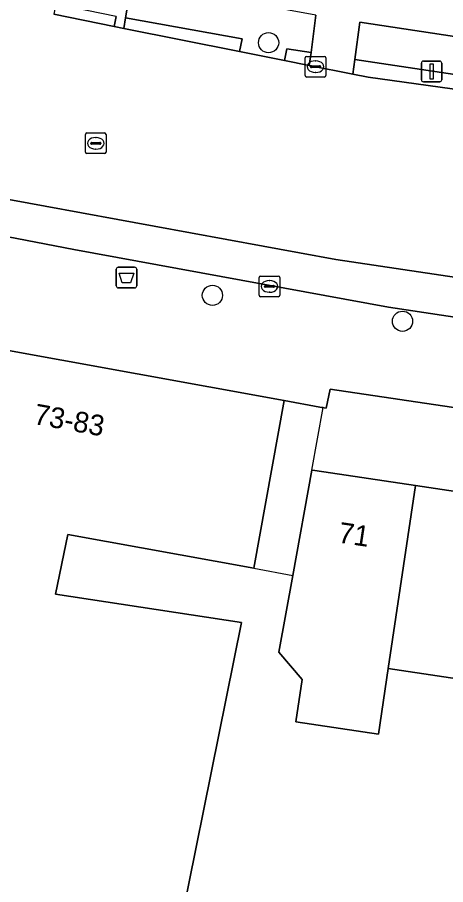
# Model space of a CAD drawing. Extents: x 163008 to 163854, y 382777 to 383982.
# Drawn here: x 163420.37 to 163441.09, y 383407.26 to 383449.24 of the extents above; entities that cross this region are included whole.
import ezdxf

# ---------------------------------------------------------------- set-up
doc = ezdxf.new("R2010")
doc.units = 0
for name, color, linetype in [('IMGEO_Afvalbak', 7, 'Continuous'), ('IMGEO_Boom', 7, 'Continuous'), ('IMGEO_Erf', 7, 'Continuous'), ('IMGEO_Groenvoorziening', 7, 'Continuous'), ('IMGEO_Kolk', 7, 'Continuous'), ('IMGEO_Lichtmast', 7, 'Continuous'), ('IMGEO_Pand', 7, 'Continuous'), ('IMGEO_Pand_nummerreeks', 7, 'Continuous'), ('IMGEO_Pand_overbouw', 7, 'Continuous'), ('IMGEO_Parkeervlak_gesloten', 7, 'Continuous'), ('IMGEO_Rijbaan_lokaal_gesloten', 7, 'Continuous'), ('IMGEO_Rioolput', 7, 'Continuous'), ('IMGEO_Voetpad_open', 7, 'Continuous')]:
    doc.layers.add(name, color=color, linetype=linetype)

msp = doc.modelspace()

# ---------------------------------------------------------------- linework, layer by layer
at = {"layer": 'IMGEO_Afvalbak'}
for p, q in [((163425.251, 383437.146), (163426.041, 383437.146)), ((163426.041, 383437.146), (163425.251, 383437.146)), ((163425.151, 383436.246), (163425.151, 383437.046)), ((163425.151, 383437.046), (163425.151, 383436.246)), ((163426.141, 383437.046), (163426.141, 383436.246)), ((163426.141, 383436.246), (163426.141, 383437.046)), ((163426.041, 383436.146), (163425.251, 383436.146)), ((163425.251, 383436.146), (163426.041, 383436.146))]:
    msp.add_line(p, q, dxfattribs=at)
msp.add_lwpolyline([(163425.294, 383436.86), (163425.998, 383436.86), (163425.849, 383436.39), (163425.443, 383436.39), (163425.294, 383436.86)], dxfattribs=at)
for centre, start, end in [((163425.251, 383437.046), 90, 180), ((163425.251, 383437.046), 90, 180), ((163426.041, 383437.046), 0, 90), ((163426.041, 383437.046), 360, 90), ((163425.251, 383436.246), 180, 270), ((163425.251, 383436.246), 180, 270), ((163426.041, 383436.246), 270, 0), ((163426.041, 383436.246), 270, 0)]:
    msp.add_arc(centre, 0.1, start, end, dxfattribs=at)
at = {"layer": 'IMGEO_Boom'}
for centre in [(163432.524, 383448.016), (163429.805, 383435.786), (163439.006, 383434.531)]:
    msp.add_circle(centre, 0.489, dxfattribs=at)
at = {"layer": 'IMGEO_Erf'}
for points in [[(163506.192, 383420.764), (163500, 383421.683), (163435.496, 383431.252), (163435.313, 383430.325), (163435.008, 383430.38), (163433.277, 383430.694), (163431.806, 383422.574), (163422.809, 383424.204), (163422.214, 383421.321), (163431.211, 383419.956), (163427.192, 383400.04)], [(163444.017, 383416.873), (163438.31, 383417.722), (163437.837, 383414.545), (163433.839, 383415.14), (163434.144, 383417.19), (163433.018, 383418.509), (163433.692, 383422.232), (163434.624, 383427.326), (163434.766, 383427.305), (163439.628, 383426.582), (163445.334, 383425.733)]]:
    msp.add_lwpolyline(points, dxfattribs=at)
at = {"layer": 'IMGEO_Groenvoorziening'}
for points in [[(163433.299, 383447.149), (163433.403, 383447.716), (163434.59, 383447.541), (163434.805, 383449.354), (163425.913, 383451.001), (163425.6, 383449.212), (163431.246, 383448.198), (163431.116, 383447.585)], [(163445.329, 383445.229), (163445.439, 383445.889), (163447.479, 383445.595), (163447.691, 383447.371), (163436.94, 383449.003), (163436.701, 383447.205), (163443.794, 383446.136), (163443.723, 383445.452)]]:
    msp.add_lwpolyline(points, close=True, dxfattribs=at)
at = {"layer": 'IMGEO_Kolk'}
for p, q in [((163434.294, 383446.428), (163434.294, 383447.28)), ((163434.369, 383447.354), (163435.221, 383447.354)), ((163435.295, 383447.28), (163435.295, 383446.428)), ((163434.553, 383446.848), (163434.553, 383446.86)), ((163434.991, 383446.811), (163434.593, 383446.811)), ((163434.596, 383446.897), (163434.994, 383446.897)), ((163434.782, 383447.134), (163434.807, 383447.134)), ((163435.037, 383446.86), (163435.037, 383446.848)), ((163435.221, 383446.354), (163434.369, 383446.354)), ((163434.805, 383446.574), (163434.78, 383446.574)), ((163432.14, 383436.718), (163432.992, 383436.718)), ((163432.065, 383435.792), (163432.065, 383436.644)), ((163432.367, 383436.261), (163432.765, 383436.261)), ((163432.553, 383436.498), (163432.578, 383436.498)), ((163433.066, 383436.644), (163433.066, 383435.792)), ((163432.324, 383436.212), (163432.324, 383436.224)), ((163432.762, 383436.175), (163432.364, 383436.175)), ((163432.576, 383435.938), (163432.551, 383435.938)), ((163432.808, 383436.224), (163432.808, 383436.212)), ((163432.992, 383435.718), (163432.14, 383435.718))]:
    msp.add_line(p, q, dxfattribs=at)
for points in [[(163434.294, 383446.428), (163434.294, 383447.28)], [(163434.369, 383447.354), (163435.221, 383447.354)], [(163435.295, 383447.28), (163435.295, 383446.428)], [(163435.221, 383446.354), (163434.369, 383446.354)], [(163432.14, 383436.718), (163432.992, 383436.718)], [(163432.065, 383435.792), (163432.065, 383436.644)], [(163433.066, 383436.644), (163433.066, 383435.792)], [(163432.992, 383435.718), (163432.14, 383435.718)]]:
    msp.add_lwpolyline(points, dxfattribs=at)
for centre, radius, start, end in [((163434.371, 383447.278), 0.0765, 91.552, 178.448), ((163434.371, 383447.278), 0.0765, 91.552, 178.448), ((163435.219, 383447.278), 0.0765, 1.552, 88.448), ((163435.219, 383447.278), 0.0765, 1.552, 88.448), ((163434.593, 383446.857), 0.0403, 85.8775, 175.7526), ((163434.59, 383446.847), 0.0366, 178.938, 274.7102), ((163434.994, 383446.854), 0.043, 264.8664, 352.4533), ((163434.998, 383446.859), 0.0386, 1.7309, 96.639), ((163434.371, 383446.43), 0.0765, 181.552, 268.448), ((163434.371, 383446.43), 0.0765, 181.552, 268.448), ((163435.219, 383446.43), 0.0765, 271.552, 358.448), ((163435.219, 383446.43), 0.0765, 271.552, 358.448), ((163432.142, 383436.642), 0.0765, 91.552, 178.448), ((163432.142, 383436.642), 0.0765, 91.552, 178.448), ((163432.99, 383436.642), 0.0765, 1.552, 88.448), ((163432.99, 383436.642), 0.0765, 1.552, 88.448), ((163432.364, 383436.221), 0.0403, 85.8775, 175.7526), ((163432.769, 383436.223), 0.0386, 1.7309, 96.639), ((163432.361, 383436.211), 0.0366, 178.938, 274.7102), ((163432.765, 383436.218), 0.043, 264.8664, 352.4533), ((163432.142, 383435.794), 0.0765, 181.552, 268.448), ((163432.142, 383435.794), 0.0765, 181.552, 268.448), ((163432.99, 383435.794), 0.0765, 271.552, 358.448), ((163432.99, 383435.794), 0.0765, 271.552, 358.448)]:
    msp.add_arc(centre, radius, start, end, dxfattribs=at)
for centre, major_axis, ratio, start_param, end_param in [((163434.781, 383446.854), (-0.387, 0.002), 0.722429, 4.712389, 7.853982), ((163434.806, 383446.854), (-0.39, 0.002), 0.717154, 1.570796, 4.712389), ((163432.552, 383436.218), (-0.387, 0.002), 0.722429, 4.712389, 7.853982), ((163432.577, 383436.218), (-0.39, 0.002), 0.717154, 1.570796, 4.712389)]:
    msp.add_ellipse(centre, major_axis=major_axis, ratio=ratio, start_param=start_param, end_param=end_param, dxfattribs=at)
at = {"layer": 'IMGEO_Lichtmast'}
for p, q in [((163439.917, 383446.224), (163439.917, 383447.024)), ((163439.917, 383447.024), (163439.917, 383446.224)), ((163440.017, 383447.124), (163440.807, 383447.124)), ((163440.807, 383447.124), (163440.017, 383447.124)), ((163440.907, 383447.024), (163440.907, 383446.224)), ((163440.907, 383446.224), (163440.907, 383447.024)), ((163440.807, 383446.124), (163440.017, 383446.124)), ((163440.017, 383446.124), (163440.807, 383446.124))]:
    msp.add_line(p, q, dxfattribs=at)
msp.add_lwpolyline([(163440.337, 383446.999), (163440.487, 383446.999), (163440.487, 383446.249), (163440.337, 383446.249), (163440.337, 383446.999)], dxfattribs=at)
for centre, start, end in [((163440.017, 383447.024), 90, 180), ((163440.017, 383447.024), 90, 180), ((163440.807, 383447.024), 0, 90), ((163440.807, 383447.024), 360, 90), ((163440.017, 383446.224), 180, 270), ((163440.017, 383446.224), 180, 270), ((163440.807, 383446.224), 270, 0), ((163440.807, 383446.224), 270, 0)]:
    msp.add_arc(centre, 0.1, start, end, dxfattribs=at)
at = {"layer": 'IMGEO_Pand'}
for points in [[(163431.211, 383419.956), (163422.214, 383421.321), (163422.809, 383424.204), (163431.806, 383422.574), (163433.277, 383430.694), (163415.383, 383433.936), (163414.452, 383428.798), (163413.841, 383425.426), (163412.631, 383418.742), (163412.437, 383417.673), (163412.662, 383416.039), (163414.094, 383405.665), (163414.678, 383401.431), (163414.864, 383399.912), (163414.992, 383398.868), (163417.502, 383398.476), (163418.117, 383401.457), (163427.192, 383400.04)], [(163439.628, 383426.582), (163434.766, 383427.305), (163434.624, 383427.326), (163433.692, 383422.232), (163433.018, 383418.509), (163434.144, 383417.19), (163433.839, 383415.14), (163437.837, 383414.545), (163438.31, 383417.722)], [(163444.017, 383416.873), (163445.334, 383425.733), (163439.628, 383426.582), (163438.31, 383417.722)]]:
    msp.add_lwpolyline(points, close=True, dxfattribs=at)
at = {"layer": 'IMGEO_Pand_overbouw'}
msp.add_lwpolyline([(163434.624, 383427.326), (163435.162, 383430.352), (163435.008, 383430.38), (163433.277, 383430.694), (163431.806, 383422.574), (163433.692, 383422.232)], close=True, dxfattribs=at)
at = {"layer": 'IMGEO_Parkeervlak_gesloten'}
for points in [[(163489.302, 383429.542), (163435.77, 383437.524), (163418.179, 383440.744), (163402.391, 383443.872)], [(163403.739, 383443.064), (163405.071, 383441.704), (163405.738, 383441.444), (163406.208, 383441.337), (163407.845, 383440.963), (163409.005, 383440.799), (163411.59, 383440.254), (163412.255, 383440.114), (163414.044, 383439.736), (163414.155, 383439.715), (163418.481, 383438.891), (163423.098, 383438.011), (163438.32, 383435.219), (163447.2, 383433.878), (163450.417, 383433.392), (163460.318, 383431.896), (163461.574, 383431.706), (163468.999, 383430.585), (163470.964, 383430.288), (163473.707, 383429.874), (163478.426, 383429.161), (163482.191, 383428.6)]]:
    msp.add_lwpolyline(points, dxfattribs=at)
at = {"layer": 'IMGEO_Rijbaan_lokaal_gesloten'}
for points in [[(163398.906, 383452.115), (163397.414, 383444.913), (163402.391, 383443.872), (163418.179, 383440.744), (163435.77, 383437.524), (163489.302, 383429.542)], [(163480.588, 383439.978), (163475.335, 383440.792), (163473.787, 383441.032), (163470.341, 383441.567), (163468.297, 383441.884), (163463.882, 383442.568), (163462.157, 383442.836), (163459.302, 383443.279), (163459.055, 383443.317), (163458.124, 383443.447), (163453.094, 383444.147), (163450.689, 383444.482), (163449.471, 383444.652), (163447.4, 383444.94), (163445.329, 383445.229), (163443.723, 383445.452), (163437.349, 383446.34), (163436.6, 383446.49), (163434.488, 383446.911), (163433.299, 383447.149), (163431.116, 383447.585), (163425.519, 383448.702), (163425.05, 383448.796), (163422.135, 383449.393)]]:
    msp.add_lwpolyline(points, dxfattribs=at)
at = {"layer": 'IMGEO_Rioolput'}
for p, q in [((163423.66, 383442.718), (163423.66, 383443.57)), ((163423.735, 383443.644), (163424.587, 383443.644)), ((163424.148, 383443.424), (163424.173, 383443.424)), ((163424.661, 383443.57), (163424.661, 383442.718)), ((163423.919, 383443.138), (163423.919, 383443.15)), ((163424.357, 383443.101), (163423.959, 383443.101)), ((163423.962, 383443.187), (163424.36, 383443.187)), ((163424.403, 383443.15), (163424.403, 383443.138)), ((163424.587, 383442.644), (163423.735, 383442.644)), ((163424.171, 383442.864), (163424.146, 383442.864))]:
    msp.add_line(p, q, dxfattribs=at)
for points in [[(163423.66, 383442.718), (163423.66, 383443.57)], [(163423.735, 383443.644), (163424.587, 383443.644)], [(163424.661, 383443.57), (163424.661, 383442.718)], [(163424.587, 383442.644), (163423.735, 383442.644)]]:
    msp.add_lwpolyline(points, dxfattribs=at)
for centre, radius, start, end in [((163423.737, 383443.568), 0.0765, 91.552, 178.448), ((163423.737, 383443.568), 0.0765, 91.552, 178.448), ((163424.585, 383443.568), 0.0765, 1.552, 88.448), ((163424.585, 383443.568), 0.0765, 1.552, 88.448), ((163423.959, 383443.147), 0.0403, 85.8775, 175.7526), ((163423.956, 383443.137), 0.0366, 178.938, 274.7102), ((163424.36, 383443.144), 0.043, 264.8664, 352.4533), ((163424.364, 383443.149), 0.0386, 1.7309, 96.639), ((163423.737, 383442.72), 0.0765, 181.552, 268.448), ((163423.737, 383442.72), 0.0765, 181.552, 268.448), ((163424.585, 383442.72), 0.0765, 271.552, 358.448), ((163424.585, 383442.72), 0.0765, 271.552, 358.448)]:
    msp.add_arc(centre, radius, start, end, dxfattribs=at)
for centre, major_axis, ratio, start_param, end_param in [((163424.147, 383443.144), (-0.387, 0.002), 0.722429, 4.712389, 7.853982), ((163424.172, 383443.144), (-0.39, 0.002), 0.717154, 1.570796, 4.712389)]:
    msp.add_ellipse(centre, major_axis=major_axis, ratio=ratio, start_param=start_param, end_param=end_param, dxfattribs=at)
at = {"layer": 'IMGEO_Voetpad_open'}
for points in [[(163425.149, 383449.282), (163425.05, 383448.796), (163425.519, 383448.702), (163425.6, 383449.212), (163425.913, 383451.001)], [(163434.805, 383449.354), (163434.59, 383447.541), (163434.488, 383446.911), (163436.6, 383446.49), (163436.701, 383447.205), (163436.94, 383449.003), (163447.691, 383447.371)], [(163438.32, 383435.219), (163423.098, 383438.011), (163418.481, 383438.891), (163418.303, 383438.002), (163417.94, 383436.245), (163411.126, 383437.694), (163411.59, 383440.254), (163409.005, 383440.799), (163407.845, 383440.963), (163407.698, 383440.256), (163407.279, 383438.473), (163394.055, 383441.268), (163394.919, 383445.402), (163392.966, 383445.785)], [(163387.819, 383437.386), (163388.581, 383437.342), (163388.536, 383437.736), (163388.677, 383439.215), (163390.225, 383438.988), (163393.644, 383439.371), (163405.877, 383436.806), (163414.598, 383435.04), (163414.886, 383434.414), (163415.383, 383433.936), (163433.277, 383430.694), (163435.008, 383430.38), (163435.313, 383430.325), (163435.496, 383431.252), (163500, 383421.683), (163506.192, 383420.764)], [(163481.738, 383426.081), (163470.696, 383427.66), (163470.964, 383430.288), (163468.999, 383430.585), (163468.861, 383429.753), (163468.58, 383427.956), (163461.121, 383429.076), (163461.428, 383430.86), (163461.574, 383431.706), (163460.318, 383431.896), (163460.232, 383431.055), (163460.002, 383429.282), (163446.817, 383431.196), (163447.2, 383433.878), (163438.32, 383435.219)]]:
    msp.add_lwpolyline(points, dxfattribs=at)
for points in [[(163422.135, 383449.393), (163425.05, 383448.796), (163425.149, 383449.282), (163422.236, 383449.888)], [(163425.519, 383448.702), (163431.116, 383447.585), (163431.246, 383448.198), (163425.6, 383449.212)], [(163434.488, 383446.911), (163434.59, 383447.541), (163433.403, 383447.716), (163433.299, 383447.149)], [(163436.701, 383447.205), (163436.6, 383446.49), (163437.349, 383446.34), (163443.723, 383445.452), (163443.794, 383446.136)]]:
    msp.add_lwpolyline(points, close=True, dxfattribs=at)

# ---------------------------------------------------------------- texts
at = {"layer": 'IMGEO_Pand_nummerreeks'}
for s, rotation, p in [('73-83', 349.7326, (163421.112, 383429.564)), ('71', 351.5317, (163435.852, 383423.827))]:
    msp.add_text(s, height=1, rotation=rotation, dxfattribs=at).set_placement(p)

doc.saveas('drawing.dxf')
